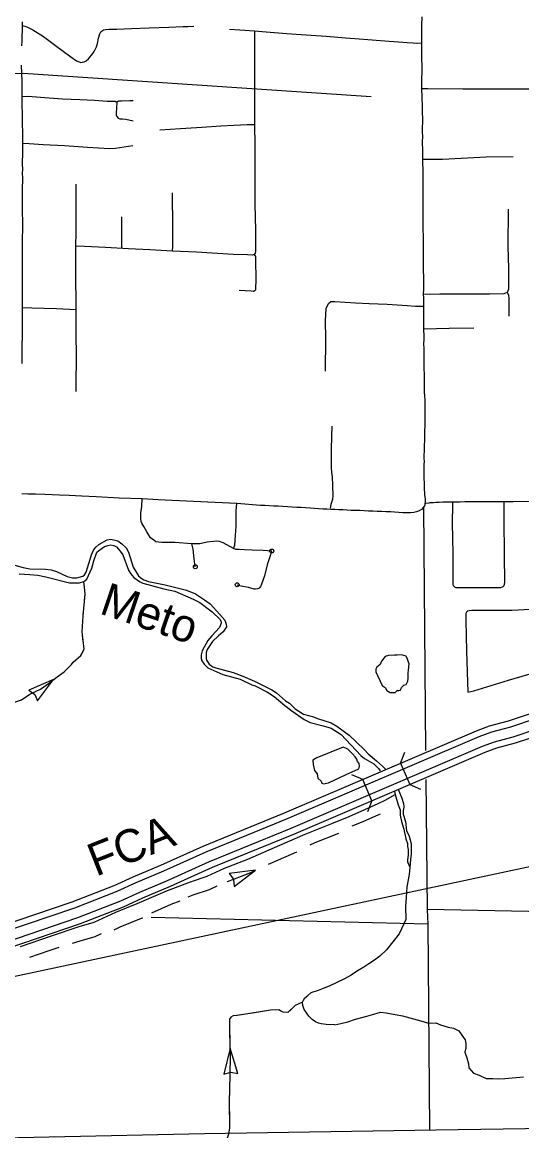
# Model space of a CAD drawing. Extents: x 1127717 to 1741049, y 2026793 to 2244711.
# Drawn here: x 1299981 to 1306398, y 2083231 to 2097463 of the extents above; entities that cross this region are included whole.
import ezdxf

# ---------------------------------------------------------------- set-up
doc = ezdxf.new("R2010")
doc.units = 0
for name, color, linetype in [('19', 7, 'Continuous'), ('26', 7, 'Continuous'), ('31', 7, 'Continuous'), ('32', 7, 'Continuous'), ('35', 7, 'Continuous'), ('39', 7, 'Continuous'), ('4', 7, 'Continuous'), ('40', 7, 'Continuous'), ('43', 7, 'Continuous'), ('5', 7, 'Continuous'), ('R_Draft', 7, 'Continuous')]:
    doc.layers.add(name, color=color, linetype=linetype)

msp = doc.modelspace()

# ---------------------------------------------------------------- linework, layer by layer
at = {"layer": '19'}
for points in [[(1299703, 2085858), (1300624, 2086171), (1301162, 2086380), (1301407, 2086493), (1301761, 2086642), (1302305, 2086885), (1303352, 2087314), (1305814, 2088367), (1305983, 2088429), (1306227, 2088495), (1306559, 2088605), (1306704, 2088640), (1306990, 2088721), (1307474, 2088854), (1307899, 2088935), (1308575, 2089018), (1309282, 2089081), (1310335, 2089158), (1312231, 2089310)], [(1312238, 2089225), (1310341, 2089073), (1309289, 2088996), (1308584, 2088934), (1307912, 2088851), (1307493, 2088771), (1307012, 2088639), (1306726, 2088557), (1306582, 2088523), (1306251, 2088414), (1306009, 2088348), (1305845, 2088288), (1303385, 2087235), (1302338, 2086807), (1301795, 2086564), (1301441, 2086415), (1301196, 2086302), (1300653, 2086091), (1299730, 2085777)], [(1299770, 2085654), (1300698, 2085969), (1301247, 2086182), (1301494, 2086296), (1301847, 2086445), (1302389, 2086688), (1303435, 2087115), (1305893, 2088167), (1306048, 2088224), (1306289, 2088289), (1306618, 2088398), (1306759, 2088432), (1307048, 2088514), (1307522, 2088645), (1307932, 2088723), (1308597, 2088804), (1309300, 2088866), (1310351, 2088944), (1312248, 2089096)], [(1312255, 2089011), (1310358, 2088859), (1309306, 2088782), (1308606, 2088720), (1307946, 2088639), (1307542, 2088562), (1307071, 2088432), (1306781, 2088349), (1306641, 2088316), (1306313, 2088208), (1306074, 2088143), (1305924, 2088088), (1303468, 2087037), (1302423, 2086610), (1301881, 2086367), (1301528, 2086219), (1301280, 2086104), (1300727, 2085889), (1299796, 2085573)]]:
    msp.add_lwpolyline(points, dxfattribs=at)
at = {"layer": '31'}
for points in [[(1299979, 2097160), (1299982, 2097219), (1299986, 2097418), (1299985, 2097467)], [(1305123, 2096294), (1305123, 2096354), (1305122, 2096412), (1305120, 2096470), (1305118, 2096526), (1305116, 2096583), (1305114, 2096640), (1305115, 2096696), (1305115, 2096752), (1305117, 2096807), (1305118, 2096863), (1305118, 2096919), (1305115, 2096978), (1305115, 2097035), (1305113, 2097093), (1305112, 2097148), (1305112, 2097203), (1305112, 2097259), (1305113, 2097313), (1305113, 2097368), (1305115, 2097423), (1305118, 2097531)], [(1299986, 2097418), (1300043, 2097404), (1300117, 2097365), (1300254, 2097278), (1300411, 2097165), (1300605, 2097016), (1300679, 2096967), (1300715, 2096952), (1300733, 2096947), (1300752, 2096948), (1300778, 2096954), (1300802, 2096967), (1300835, 2096994), (1300890, 2097059), (1300908, 2097088), (1300935, 2097148), (1300949, 2097188), (1300962, 2097258), (1300980, 2097312), (1300992, 2097338), (1301011, 2097354), (1301030, 2097364), (1301056, 2097369), (1301098, 2097372), (1301198, 2097375), (1301387, 2097383), (1301614, 2097391), (1301865, 2097399), (1302050, 2097408), (1302107, 2097406), (1302186, 2097411)], [(1302963, 2097351), (1302963, 2096907), (1302966, 2096475), (1302966, 2096149), (1302971, 2095881), (1302971, 2095507), (1302971, 2095127), (1302979, 2094791), (1302979, 2094606), (1302979, 2094519), (1302975, 2094497), (1302961, 2094482), (1302934, 2094472), (1302875, 2094474), (1302689, 2094482), (1302222, 2094511), (1301911, 2094524), (1301621, 2094542), (1301345, 2094555), (1301050, 2094569), (1300782, 2094584), (1300665, 2094589)], [(1302646, 2097375), (1302776, 2097366), (1302963, 2097351), (1303113, 2097340), (1303375, 2097319), (1303630, 2097299), (1303885, 2097281), (1304138, 2097260), (1304366, 2097245), (1304640, 2097223), (1304925, 2097203), (1305001, 2097197), (1305058, 2097194), (1305112, 2097196)], [(1299981, 2093081), (1299983, 2093145), (1299983, 2093211), (1299983, 2093276), (1299983, 2093342), (1299984, 2093408), (1299984, 2093473), (1299985, 2093536), (1299985, 2093595), (1299984, 2093648), (1299984, 2093693), (1299985, 2093876), (1299985, 2093897), (1299987, 2093920), (1299985, 2093947), (1299984, 2093977), (1299985, 2094008), (1299985, 2094042), (1299985, 2094076), (1299986, 2094191), (1299985, 2094233), (1299985, 2094276), (1299985, 2094321), (1299985, 2094367), (1299984, 2094414), (1299985, 2094462), (1299985, 2094511), (1299985, 2094561), (1299986, 2094613), (1299987, 2094665), (1299987, 2094719), (1299988, 2094774), (1299988, 2094828), (1299988, 2094883), (1299988, 2094937), (1299987, 2094990), (1299987, 2095043), (1299987, 2095095), (1299987, 2095147), (1299987, 2095200), (1299987, 2095252), (1299987, 2095305), (1299987, 2095359), (1299988, 2095413), (1299988, 2095467), (1299987, 2095522), (1299988, 2095578), (1299987, 2095634), (1299987, 2095690), (1299988, 2095747), (1299988, 2095803), (1299988, 2095859), (1299988, 2095917), (1299989, 2095968), (1299989, 2096022), (1299988, 2096076), (1299987, 2096128), (1299986, 2096182), (1299986, 2096235), (1299986, 2096290), (1299983, 2096395), (1299983, 2096447), (1299983, 2096499), (1299983, 2096551), (1299983, 2096604), (1299983, 2096655), (1299982, 2096702), (1299974, 2096910)], [(1305115, 2096610), (1305193, 2096612), (1305639, 2096606), (1306259, 2096606), (1306812, 2096606), (1307255, 2096612), (1307647, 2096618), (1307971, 2096620), (1308545, 2096622), (1308916, 2096620), (1309088, 2096622), (1309209, 2096626)], [(1299983, 2096509), (1300060, 2096513), (1300216, 2096501), (1300501, 2096479), (1300720, 2096469), (1300912, 2096460), (1301071, 2096450), (1301176, 2096447), (1301188, 2096440), (1301198, 2096430)], [(1305158, 2091283), (1305161, 2091310), (1305159, 2091340), (1305156, 2091369), (1305153, 2091398), (1305152, 2091429), (1305150, 2091460), (1305149, 2091492), (1305148, 2091525), (1305147, 2091559), (1305146, 2091594), (1305145, 2091629), (1305144, 2091666), (1305144, 2091705), (1305145, 2091744), (1305145, 2091784), (1305147, 2091822), (1305146, 2091865), (1305146, 2091910), (1305148, 2091952), (1305149, 2091996), (1305150, 2092041), (1305152, 2092085), (1305153, 2092131), (1305154, 2092178), (1305154, 2092227), (1305155, 2092273), (1305157, 2092322), (1305158, 2092371), (1305157, 2092420), (1305157, 2092518), (1305156, 2092566), (1305155, 2092614), (1305152, 2092664), (1305150, 2092711), (1305149, 2092759), (1305149, 2092806), (1305148, 2092855), (1305147, 2092904), (1305147, 2092954), (1305146, 2093006), (1305145, 2093058), (1305144, 2093111), (1305144, 2093166), (1305143, 2093220), (1305142, 2093275), (1305141, 2093333), (1305142, 2093390), (1305142, 2093447), (1305141, 2093505), (1305141, 2093564), (1305141, 2093623), (1305141, 2093683), (1305140, 2093744), (1305141, 2093802), (1305140, 2093861), (1305139, 2093919), (1305137, 2093977), (1305139, 2094029), (1305139, 2094086), (1305140, 2094144), (1305139, 2094202), (1305137, 2094265), (1305137, 2094323), (1305137, 2094380), (1305136, 2094438), (1305136, 2094497), (1305135, 2094555), (1305134, 2094613), (1305134, 2094671), (1305134, 2094729), (1305133, 2094787), (1305133, 2094845), (1305133, 2094902), (1305132, 2094959), (1305133, 2095015), (1305132, 2095072), (1305132, 2095129), (1305131, 2095188), (1305131, 2095244), (1305131, 2095299), (1305131, 2095356), (1305131, 2095413), (1305130, 2095470), (1305129, 2095527), (1305129, 2095584), (1305128, 2095642), (1305127, 2095699), (1305127, 2095755), (1305126, 2095813), (1305124, 2095933), (1305125, 2095990), (1305124, 2096053), (1305124, 2096114), (1305125, 2096173), (1305125, 2096234), (1305123, 2096294)], [(1301749, 2096082), (1302015, 2096096), (1302288, 2096114), (1302531, 2096131), (1302698, 2096140), (1302872, 2096147), (1302966, 2096149)], [(1301402, 2095876), (1301180, 2095839), (1301103, 2095837), (1300822, 2095856), (1300523, 2095874), (1300250, 2095890), (1300071, 2095903), (1299988, 2095907)], [(1306289, 2095732), (1305942, 2095728), (1305379, 2095700), (1305127, 2095700)], [(1300669, 2095382), (1300669, 2095001), (1300670, 2094765), (1300665, 2094589), (1300666, 2094340), (1300665, 2094132), (1300671, 2093908), (1300670, 2093772), (1300670, 2093565), (1300673, 2093074), (1300671, 2092906), (1300669, 2092720)], [(1301911, 2094524), (1301918, 2094588), (1301916, 2094821), (1301914, 2095272)], [(1306222, 2095062), (1306218, 2094583), (1306226, 2094300), (1306229, 2094034), (1306208, 2093991), (1306169, 2093974), (1305985, 2093970), (1305761, 2093970), (1305343, 2093970), (1305212, 2093967), (1305137, 2093970)], [(1301259, 2094963), (1301259, 2094773), (1301256, 2094632), (1301258, 2094559)], [(1302961, 2094482), (1302978, 2094456), (1302978, 2094403), (1302982, 2094165), (1302980, 2094033), (1302972, 2094017), (1302953, 2094007), (1302924, 2094009), (1302768, 2094020)], [(1306208, 2093991), (1306226, 2093963), (1306233, 2093913), (1306233, 2093687)], [(1300670, 2093772), (1300421, 2093784), (1300107, 2093792), (1299985, 2093796)], [(1303878, 2092983), (1303881, 2093398), (1303878, 2093628), (1303885, 2093788), (1303917, 2093851), (1303945, 2093876), (1303998, 2093876), (1304260, 2093859), (1304438, 2093851), (1304668, 2093844), (1304927, 2093827), (1305033, 2093816), (1305141, 2093816)], [(1305141, 2093528), (1305463, 2093534), (1305783, 2093541)], [(1303041, 2091259), (1302739, 2091284), (1302181, 2091311), (1301729, 2091332), (1301524, 2091344), (1301228, 2091353), (1300932, 2091368), (1300749, 2091378), (1300584, 2091387), (1300459, 2091392), (1300274, 2091399), (1300151, 2091402), (1300055, 2091404), (1299979, 2091407)], [(1303187, 2090674), (1303076, 2090679), (1302935, 2090685), (1302836, 2090688), (1302767, 2090692), (1302726, 2090695), (1302694, 2090708), (1302562, 2090779), (1302514, 2090797), (1302480, 2090800), (1302437, 2090797), (1302356, 2090789), (1302261, 2090768), (1302228, 2090766), (1302162, 2090766), (1301944, 2090782), (1301777, 2090782), (1301732, 2090786), (1301698, 2090794), (1301672, 2090813), (1301630, 2090844), (1301583, 2090919), (1301544, 2090990), (1301518, 2091032), (1301510, 2091055), (1301505, 2091087), (1301506, 2091162), (1301518, 2091245), (1301524, 2091344)], [(1302694, 2090708), (1302711, 2090748), (1302716, 2090812), (1302728, 2090993), (1302731, 2091190), (1302739, 2091284)], [(1305011, 2091168), (1304969, 2091166), (1304923, 2091165), (1304872, 2091166), (1304820, 2091168), (1304765, 2091172), (1304710, 2091175), (1304655, 2091178), (1304598, 2091181), (1304542, 2091182), (1304485, 2091184), (1304428, 2091186), (1304372, 2091189), (1304316, 2091192), (1304261, 2091194), (1304206, 2091196), (1304152, 2091199), (1304099, 2091201), (1304047, 2091204), (1303996, 2091206), (1303945, 2091208), (1303894, 2091211), (1303842, 2091213), (1303789, 2091216), (1303734, 2091221), (1303678, 2091223), (1303622, 2091227), (1303565, 2091231), (1303507, 2091234), (1303448, 2091237), (1303389, 2091241), (1303330, 2091244), (1303271, 2091248), (1303213, 2091250), (1303096, 2091258), (1303041, 2091259)], [(1305158, 2091283), (1305149, 2091256), (1305132, 2091231), (1305109, 2091208), (1305080, 2091190), (1305047, 2091177), (1305011, 2091168)], [(1306656, 2091310), (1306289, 2091305), (1306226, 2091306), (1306163, 2091306), (1306100, 2091307), (1306037, 2091307), (1305973, 2091306), (1305910, 2091305), (1305848, 2091305), (1305786, 2091305), (1305726, 2091304), (1305665, 2091304), (1305606, 2091303), (1305547, 2091303), (1305489, 2091302), (1305434, 2091301), (1305384, 2091299), (1305337, 2091297), (1305297, 2091295), (1305264, 2091294), (1305238, 2091293), (1305218, 2091292), (1305202, 2091290), (1305158, 2091283)], [(1306169, 2091306), (1306169, 2091078), (1306170, 2090627), (1306174, 2090270), (1306167, 2090226), (1306154, 2090215), (1306123, 2090203), (1306018, 2090202), (1305721, 2090203), (1305553, 2090203), (1305536, 2090209), (1305521, 2090225), (1305517, 2090245), (1305515, 2090293), (1305515, 2090644), (1305509, 2091030), (1305511, 2091267), (1305511, 2091302)], [(1302205, 2090472), (1302192, 2090573), (1302176, 2090698), (1302162, 2090766)], [(1302742, 2090241), (1302792, 2090229), (1302885, 2090208), (1302956, 2090187), (1302976, 2090189), (1303010, 2090192), (1303034, 2090203), (1303045, 2090218), (1303058, 2090252), (1303096, 2090361), (1303141, 2090526), (1303167, 2090604), (1303187, 2090674)], [(1307687, 2089936), (1307350, 2089931), (1307107, 2089931), (1306918, 2089928), (1306781, 2089931), (1306677, 2089924), (1306511, 2089922), (1306269, 2089912), (1305951, 2089912), (1305755, 2089910), (1305722, 2089908), (1305700, 2089902), (1305688, 2089890), (1305680, 2089870), (1305680, 2089780), (1305688, 2089387), (1305694, 2089124), (1305703, 2088860)], [(1305703, 2088860), (1305780, 2088881), (1306229, 2089017), (1306474, 2089087), (1306616, 2089127), (1306702, 2089152), (1306821, 2089185), (1307006, 2089244), (1307094, 2089269), (1307191, 2089291), (1307291, 2089309), (1307415, 2089328), (1307581, 2089352), (1307690, 2089365), (1307694, 2089376), (1307687, 2089445), (1307682, 2089620), (1307679, 2089759), (1307679, 2089878), (1307687, 2089936)]]:
    msp.add_lwpolyline(points, dxfattribs=at)
for centre in [(1303187, 2090674), (1302205, 2090472), (1302742, 2090241)]:
    msp.add_circle(centre, 25, dxfattribs=at)
at = {"layer": '32'}
for points in [[(1301198, 2096430), (1301188, 2096295), (1301188, 2096274), (1301197, 2096250), (1301214, 2096232), (1301237, 2096224), (1301268, 2096224), (1301311, 2096217), (1301405, 2096197)], [(1301198, 2096430), (1301204, 2096445), (1301221, 2096452), (1301258, 2096455), (1301362, 2096459), (1301405, 2096459)], [(1303959, 2092276), (1303955, 2092142), (1303951, 2091976), (1303949, 2091819), (1303949, 2091745), (1303956, 2091686), (1303962, 2091627), (1303967, 2091514), (1303971, 2091381), (1303967, 2091340), (1303953, 2091298), (1303947, 2091272), (1303943, 2091248), (1303938, 2091222)]]:
    msp.add_lwpolyline(points, dxfattribs=at)
at = {"layer": '35'}
for points in [[(1299675, 2090551), (1299994, 2090463), (1300080, 2090446), (1300283, 2090443), (1300352, 2090433), (1300421, 2090411), (1300559, 2090346), (1300626, 2090330), (1300682, 2090331), (1300759, 2090351), (1300780, 2090367), (1300804, 2090404), (1300872, 2090625), (1300899, 2090684), (1300929, 2090723), (1300965, 2090757), (1301072, 2090818), (1301119, 2090825), (1301208, 2090803), (1301262, 2090767), (1301316, 2090713), (1301346, 2090659), (1301405, 2090466), (1301477, 2090354), (1301511, 2090324), (1301546, 2090304), (1301603, 2090284), (1301817, 2090238), (1302093, 2090170), (1302209, 2090124), (1302324, 2090048), (1302397, 2089994), (1302521, 2089861), (1302582, 2089787), (1302602, 2089736), (1302604, 2089700), (1302561, 2089637), (1302504, 2089587), (1302426, 2089511), (1302358, 2089411), (1302343, 2089373), (1302343, 2089298), (1302349, 2089272), (1302385, 2089220), (1302432, 2089188), (1302468, 2089175), (1302693, 2089114), (1302817, 2089068), (1302965, 2089003), (1303188, 2088892), (1303249, 2088853), (1303365, 2088751), (1303413, 2088720), (1303487, 2088646), (1303595, 2088579), (1303723, 2088546), (1303775, 2088526), (1303951, 2088468), (1304023, 2088424), (1304180, 2088308)], [(1299942, 2090381), (1300081, 2090373), (1300182, 2090362), (1300286, 2090342), (1300590, 2090264), (1300717, 2090264), (1300773, 2090281), (1300813, 2090312), (1300874, 2090452), (1300902, 2090550), (1300942, 2090659), (1300962, 2090678), (1301037, 2090731), (1301080, 2090745), (1301121, 2090752), (1301159, 2090746), (1301195, 2090726), (1301242, 2090674), (1301274, 2090624), (1301347, 2090428), (1301372, 2090385), (1301414, 2090332), (1301489, 2090281), (1301530, 2090261), (1301799, 2090188), (1301940, 2090157), (1302179, 2090057), (1302265, 2090011), (1302421, 2089894), (1302524, 2089796), (1302536, 2089765), (1302535, 2089746), (1302517, 2089692), (1302416, 2089586), (1302364, 2089524), (1302292, 2089394), (1302279, 2089343), (1302279, 2089294), (1302287, 2089263), (1302317, 2089220), (1302367, 2089173), (1302560, 2089088), (1302780, 2089027), (1302930, 2088956), (1302972, 2088943), (1303132, 2088862), (1303216, 2088808), (1303355, 2088691), (1303443, 2088624), (1303603, 2088513), (1303680, 2088474), (1303848, 2088431), (1303950, 2088399)], [(1304911, 2089326), (1304854, 2089343), (1304798, 2089336), (1304761, 2089336), (1304684, 2089333), (1304641, 2089319), (1304597, 2089259), (1304577, 2089216), (1304537, 2089182), (1304524, 2089156), (1304524, 2089122), (1304544, 2089076), (1304577, 2089002), (1304604, 2088949), (1304644, 2088922), (1304664, 2088882), (1304708, 2088859), (1304771, 2088859), (1304798, 2088882), (1304818, 2088885), (1304838, 2088889), (1304854, 2088922), (1304884, 2088952), (1304911, 2088962), (1304934, 2089002), (1304938, 2089042), (1304938, 2089059), (1304938, 2089089), (1304938, 2089116), (1304941, 2089139)], [(1304941, 2089139), (1304948, 2089189), (1304951, 2089226), (1304944, 2089249), (1304931, 2089286), (1304911, 2089326)], [(1303950, 2088399), (1304076, 2088317), (1304329, 2088051), (1304377, 2088010)], [(1304180, 2088308), (1304374, 2088128), (1304425, 2088070)], [(1304104, 2088158), (1303766, 2088017), (1303713, 2087991)], [(1303713, 2087991), (1303720, 2087934), (1303736, 2087857), (1303770, 2087814), (1303780, 2087757), (1303820, 2087720), (1303830, 2087694), (1303853, 2087684), (1303917, 2087700), (1304144, 2087804), (1304304, 2087877), (1304314, 2087911), (1304310, 2087947), (1304287, 2087971), (1304280, 2088001), (1304257, 2088031), (1304224, 2088071), (1304187, 2088108), (1304164, 2088131), (1304147, 2088138), (1304104, 2088158)], [(1304377, 2088010), (1304498, 2087942), (1304556, 2087881), (1304579, 2087851)], [(1304425, 2088070), (1304530, 2087980), (1304610, 2087914), (1304646, 2087873)], [(1304765, 2087586), (1304771, 2087549), (1304809, 2087417), (1304837, 2087351), (1304837, 2087282), (1304851, 2087203), (1304881, 2087104), (1304908, 2086979), (1304928, 2086920), (1304928, 2086879), (1304940, 2086842), (1304938, 2086769), (1304931, 2086708), (1304929, 2086684), (1304959, 2086614)], [(1304813, 2087609), (1304820, 2087596), (1304855, 2087502), (1304879, 2087433), (1304884, 2087389), (1304874, 2087334), (1304874, 2087296), (1304905, 2087200), (1304919, 2087082), (1304948, 2087028), (1304966, 2086965), (1304978, 2086910), (1304978, 2086846), (1304978, 2086788), (1304969, 2086713), (1304959, 2086614)], [(1304959, 2086614), (1304952, 2086521), (1304921, 2086364), (1304914, 2086225), (1304903, 2086109), (1304907, 2085942), (1304823, 2085761), (1304662, 2085556), (1304573, 2085474), (1304505, 2085421), (1304432, 2085374), (1304370, 2085334), (1304274, 2085275), (1304207, 2085230), (1304119, 2085181), (1303926, 2085086), (1303847, 2085058), (1303781, 2085032), (1303689, 2085002), (1303650, 2084970)], [(1303996, 2084593), (1303887, 2084597), (1303820, 2084605), (1303789, 2084611), (1303750, 2084631), (1303707, 2084662), (1303662, 2084705), (1303603, 2084787), (1303584, 2084840), (1303580, 2084883), (1303595, 2084910), (1303611, 2084937), (1303650, 2084970)], [(1303996, 2084593), (1304075, 2084607), (1304163, 2084631), (1304262, 2084666), (1304408, 2084702), (1304469, 2084721), (1304585, 2084753), (1304655, 2084746), (1304865, 2084706), (1305101, 2084645), (1305199, 2084615), (1305294, 2084617), (1305355, 2084593), (1305450, 2084560), (1305519, 2084547), (1305590, 2084516), (1305628, 2084460), (1305670, 2084397), (1305681, 2084351), (1305681, 2084297), (1305667, 2084239), (1305691, 2084166), (1305712, 2084090), (1305717, 2084038), (1305778, 2083973), (1305851, 2083944), (1305939, 2083902), (1306026, 2083901), (1306097, 2083899), (1306179, 2083901), (1306419, 2083925)]]:
    msp.add_lwpolyline(points, dxfattribs=at)
at = {"layer": '39'}
for p, q in [((1304841, 2087951), (1304897, 2088090)), ((1304841, 2087951), (1304959, 2087675)), ((1304355, 2087743), (1304216, 2087799)), ((1304473, 2087467), (1304355, 2087743)), ((1304959, 2087675), (1305098, 2087619)), ((1304473, 2087467), (1304418, 2087328))]:
    msp.add_line(p, q, dxfattribs=at)
at = {"layer": '4'}
for points in [[(1305134, 2091233), (1305163, 2088113)], [(1305167, 2087743), (1305182, 2086074), (1305189, 2085882), (1305213, 2083245)]]:
    msp.add_lwpolyline(points, dxfattribs=at)
at = {"layer": '40'}
msp.add_lwpolyline([(1292130, 2082994), (1294341, 2083048), (1298733, 2083119), (1302323, 2083196), (1305294, 2083244), (1308176, 2083286), (1312221, 2083352)], dxfattribs=at)
at = {"layer": '43'}
for p, q in [((1300385, 2089024), (1300069, 2088889)), ((1300179, 2088749), (1300385, 2089024)), ((1300069, 2088889), (1300142, 2088834)), ((1300143, 2088833), (1300179, 2088749)), ((1302980, 2086575), (1302640, 2086533)), ((1302640, 2086533), (1302694, 2086460)), ((1302706, 2086368), (1302980, 2086575)), ((1302695, 2086459), (1302706, 2086368)), ((1302651, 2084293), (1302572, 2083959)), ((1302750, 2083965), (1302651, 2084293)), ((1302572, 2083959), (1302660, 2083986)), ((1302661, 2083986), (1302750, 2083965))]:
    msp.add_line(p, q, dxfattribs=at)
for points in [[(1298696, 2088689), (1299873, 2088713), (1299895, 2088739), (1299973, 2088765), (1300081, 2088836), (1300216, 2088902), (1300331, 2088982), (1300430, 2089060), (1300520, 2089121), (1300615, 2089218), (1300636, 2089249), (1300733, 2089331), (1300777, 2089412), (1300751, 2089636), (1300763, 2089841), (1300789, 2090120), (1300780, 2090212), (1300773, 2090281)], [(1300777, 2090236), (1300773, 2090281)], [(1300782, 2090039), (1300789, 2090120), (1300780, 2090212), (1300777, 2090236)], [(1300766, 2089513), (1300751, 2089636), (1300763, 2089841), (1300769, 2089907)], [(1300492, 2089102), (1300520, 2089121), (1300615, 2089218), (1300636, 2089249), (1300733, 2089331), (1300763, 2089385)], [(1300050, 2088815), (1300081, 2088836), (1300216, 2088902), (1300331, 2088982), (1300385, 2089024)], [(1299961, 2085597), (1300360, 2085734), (1300714, 2085854), (1300905, 2085909), (1301184, 2086036), (1301460, 2086149), (1301846, 2086315), (1302145, 2086429), (1302356, 2086500), (1302580, 2086601), (1302881, 2086717), (1303290, 2086896), (1303615, 2087039), (1303959, 2087175), (1304180, 2087266), (1304381, 2087354), (1304553, 2087432), (1304644, 2087474), (1304771, 2087549)], [(1304218, 2087145), (1304361, 2087203), (1304562, 2087291), (1304582, 2087300)], [(1303679, 2086903), (1303746, 2086932), (1304046, 2087051)], [(1303145, 2086653), (1303372, 2086752), (1303508, 2086812)], [(1302797, 2086501), (1302919, 2086548), (1302980, 2086575)], [(1302115, 2086236), (1302176, 2086259), (1302387, 2086331), (1302485, 2086375)], [(1302612, 2086429), (1302617, 2086431), (1302797, 2086501)], [(1301645, 2086031), (1301896, 2086139), (1302010, 2086183)], [(1301165, 2085813), (1301241, 2085848), (1301516, 2085961), (1301530, 2085967)], [(1300626, 2085638), (1300726, 2085672), (1300918, 2085727), (1301001, 2085765)], [(1300082, 2085462), (1300328, 2085546), (1300457, 2085589)], [(1303580, 2084883), (1303488, 2084838), (1303395, 2084750), (1303332, 2084753), (1303277, 2084784), (1303169, 2084781), (1302906, 2084737), (1302743, 2084713), (1302693, 2084708), (1302662, 2084689), (1302643, 2084666), (1302646, 2084498), (1302654, 2084198), (1302649, 2083945), (1302641, 2083598), (1302643, 2083270), (1302630, 2083188), (1302614, 2083138), (1302612, 2083107), (1302656, 2083045)], [(1303580, 2084883), (1303488, 2084838), (1303419, 2084773)], [(1302782, 2084719), (1302743, 2084713), (1302693, 2084708), (1302662, 2084689), (1302643, 2084666), (1302646, 2084498), (1302648, 2084425)], [(1303301, 2084770), (1303277, 2084784), (1303169, 2084781), (1302912, 2084738)], [(1302651, 2084293), (1302654, 2084198), (1302649, 2083945), (1302647, 2083897)], [(1302644, 2083766), (1302641, 2083598), (1302642, 2083370)]]:
    msp.add_lwpolyline(points, dxfattribs=at)
at = {"layer": '5'}
for points in [[(1299996, 2096803), (1294722, 2096657)], [(1304465, 2096506), (1299996, 2096803)], [(1305189, 2085882), (1301638, 2085968)], [(1308436, 2086008), (1305182, 2086074)]]:
    msp.add_lwpolyline(points, dxfattribs=at)
at = {"layer": 'R_Draft'}
msp.add_line((1313992, 2088216), (1273629, 2079617), dxfattribs=at)

# ---------------------------------------------------------------- texts
at = {"layer": '26'}
msp.add_text('FCA', height=422.4, rotation=21.5153, dxfattribs=at).set_placement((1300929, 2086491))
at = {"layer": '35'}
msp.add_text('Meto', height=422.4, rotation=341.22, dxfattribs=at).set_placement((1300959, 2089877))

doc.saveas('drawing.dxf')
